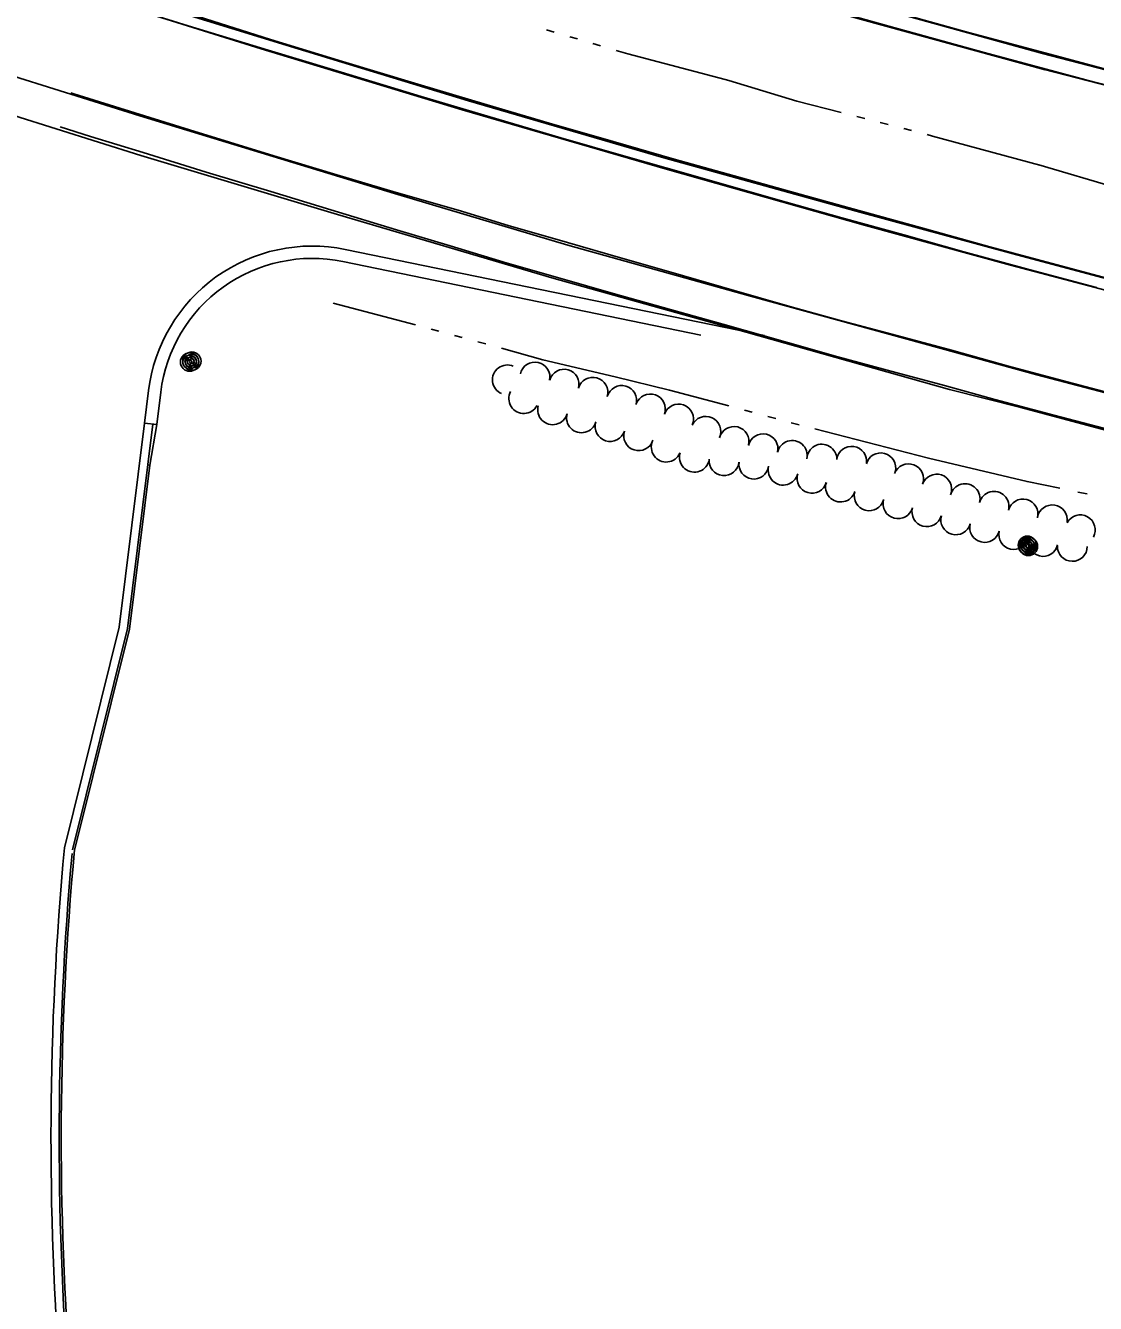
# Model space of a CAD drawing. Extents: x 588843 to 2552415, y 180129 to 269402.
# Drawn here: x 596568.3 to 596827.9, y 184077.1 to 184387.3 of the extents above; entities that cross this region are included whole.
import ezdxf

# ---------------------------------------------------------------- set-up
doc = ezdxf.new("R2010")
doc.units = 0
for name, color, linetype in [('C-ROAD-CURB-BACK-N-STH20-2', 7, 'Continuous'), ('C-ROAD-CURB-FACE-N-STH20-2', 7, 'Continuous'), ('C-ROAD-CURB-FLANGE-N', 7, 'Continuous'), ('C-ROAD-CURB-FLANGE-N-STH20-2', 7, 'Continuous'), ('Default', 7, 'Continuous'), ('E_LAND_TreeLine_P', 7, 'Continuous'), ('E_MISCPROP', 7, 'Continuous'), ('E_RDWY', 7, 'Continuous'), ('E_RDWY_Gravel', 7, 'Continuous'), ('E_WTR_P', 7, 'Continuous'), ('P_RDWY_C_and_G', 7, 'Continuous'), ('P_RDWY_LaneEdge', 7, 'Continuous'), ('V-ROAD-CONC-FLOW', 7, 'Continuous'), ('V-ROAD-CONC-TBOC', 7, 'Continuous'), ('V-ROAD-CURB', 7, 'Continuous')]:
    doc.layers.add(name, color=color, linetype=linetype)

# ---------------------------------------------------------------- blocks, each defined once
blk = doc.blocks.new('POLE')
at = {"layer": 'Default'}
for radius in [4.46, 3.35, 2.23, 1.12]:
    blk.add_circle((0, 0), radius, dxfattribs=at)
blk = doc.blocks.new('POLE_3')
at = {"layer": 'E_MISCPROP'}
for radius in [14.6, 11, 7.32, 3.66]:
    blk.add_circle((0, 0), radius, dxfattribs=at)

msp = doc.modelspace()

# ---------------------------------------------------------------- linework, layer by layer
at = {"layer": 'C-ROAD-CURB-BACK-N-STH20-2'}
msp.add_line((596597.97, 184280.68), (596598.47, 184280.62), dxfattribs=at)
msp.add_lwpolyline([(596580.16, 184187.15), (596593.53, 184240.84), (596598.47, 184280.62), (596600.16, 184290.48)], dxfattribs=at)
at = {"layer": 'C-ROAD-CURB-FACE-N-STH20-2'}
msp.add_lwpolyline([(596579.68, 184187.27), (596593.03, 184240.93), (596599.17, 184290.61)], dxfattribs=at)
at = {"layer": 'C-ROAD-CURB-FLANGE-N'}
msp.add_line((596600.16, 184290.48), (596597.18, 184290.85), dxfattribs=at)
at = {"layer": 'C-ROAD-CURB-FLANGE-N-STH20-2'}
msp.add_lwpolyline([(596577.73, 184187.75), (596591.06, 184241.3), (596597.18, 184290.85)], dxfattribs=at)
at = {"layer": 'E_LAND_TreeLine_P'}
for centre, start, end in [((596691.93, 184301.99), 347.6867, 167.6867), ((596685.24, 184301.32), 66.9399, 246.9399), ((596698.99, 184300.28), 344.2231, 164.2231), ((596705.98, 184298.31), 344.2231, 164.2231), ((596712.98, 184296.34), 344.3682, 164.3682), ((596689.23, 184296.79), 151.8817, 331.8817), ((596719.93, 184294.26), 340.2939, 160.2939), ((596696.22, 184294.08), 164.3428, 344.3428), ((596703.22, 184292.12), 164.3428, 344.3428), ((596726.77, 184291.81), 340.2939, 160.2939), ((596710.16, 184289.99), 162.296, 342.296), ((596733.39, 184288.82), 335.5717, 155.5717), ((596740.23, 184286.37), 345.5601, 165.5601), ((596717.09, 184287.78), 162.296, 342.296), ((596723.79, 184285.01), 155.8403, 335.8403), ((596747.27, 184284.58), 346.9835, 166.9835), ((596754.36, 184282.98), 347.9823, 167.9823), ((596730.61, 184282.55), 163.0978, 343.0978), ((596761.54, 184282.07), 358.8456, 178.8456), ((596768.77, 184281.55), 351.1671, 171.1671), ((596775.85, 184279.97), 345.1022, 165.1022), ((596737.82, 184281.71), 174.156, 354.156), ((596745.04, 184280.86), 171.8881, 351.8881), ((596752.15, 184279.4), 166.3772, 346.3772), ((596782.6, 184277.31), 339.2772, 159.2772), ((596759.14, 184277.44), 163.603, 343.603), ((596789.42, 184274.8), 341.0122, 161.0122), ((596766.09, 184275.31), 161.9477, 341.9477), ((596773.03, 184273.17), 164.8834, 344.8834), ((596796.3, 184272.47), 345.103, 165.103), ((596803.32, 184270.61), 345.103, 165.103), ((596780.04, 184271.27), 164.353, 344.353), ((596810.35, 184268.77), 345.5013, 165.5013), ((596817.47, 184267.34), 350.8587, 170.8587), ((596787.04, 184269.31), 164.353, 344.353), ((596794.04, 184267.35), 164.353, 344.353), ((596824.26, 184264.91), 331.2391, 151.2391), ((596801.06, 184265.51), 166.0204, 346.0204), ((596808.12, 184263.77), 166.8101, 346.8101), ((596815.2, 184262.11), 166.8101, 346.8101), ((596822.33, 184260.91), 178.9317, 358.9317)]:
    msp.add_arc(centre, 3.63, start, end, dxfattribs=at)
at = {"layer": 'E_RDWY'}
for points in [[(595962.2, 184629.54), (595991.43, 184616.72), (596028.03, 184600.73), (596069.35, 184583.09), (596115.68, 184563.72), (596162.18, 184544.92), (596203.68, 184528.26), (596255.03, 184508.61), (596299.18, 184492.14), (596339.71, 184477.21), (596386.63, 184460.27), (596434.91, 184443.36), (596485.13, 184426.31), (596528.83, 184411.94), (596579.59, 184396.08), (596625.48, 184381.72), (596674.24, 184366.85), (596724.05, 184352.41), (596772.12, 184338.77), (596807.31, 184329.2)], [(595944.91, 184608.43), (595961.18, 184603.08), (595975.38, 184597.49), (596005.04, 184584.51), (596046.53, 184566.71), (596092.38, 184547.47), (596140.6, 184527.77), (596188.57, 184508.66), (596236, 184490.22), (596283.28, 184472.34), (596335.36, 184453.1), (596389, 184433.84), (596442.9, 184415.12), (596490.31, 184399.18), (596544.44, 184381.64), (596596.04, 184365.45), (596657.88, 184346.56), (596699.92, 184334.01), (596744.2, 184321.66), (596790.46, 184308.95), (596813.68, 184302.57)], [(596568.21, 184453.07), (596606, 184441.31), (596633.91, 184432.78), (596673.74, 184420.85), (596710.28, 184410.18), (596747.43, 184399.43), (596783.22, 184389.38), (596815.1, 184380.55)], [(597026.93, 184328.01), (597025.37, 184328.37), (597004.37, 184333.27), (596982.69, 184338.46), (596961.21, 184343.5), (596942.96, 184348.08), (596918.49, 184354.07), (596898.33, 184359.15), (596873.34, 184365.52), (596856.22, 184369.91), (596837.32, 184374.86), (596818.07, 184380.05), (596797.15, 184385.68), (596775.05, 184391.82), (596753.46, 184397.93), (596735.61, 184402.94), (596720.37, 184407.31), (596697.21, 184414.05), (596679.57, 184419.25), (596655.28, 184426.51), (596637.24, 184431.81), (596614.68, 184438.77), (596602.46, 184442.59)], [(596590.88, 184392.57), (596607.78, 184387.28), (596627.19, 184381.38), (596643, 184376.56), (596664.29, 184370.14), (596680.95, 184365.18), (596698.18, 184360.12), (596713.43, 184355.7), (596729.08, 184351.27), (596750.29, 184345.21), (596766.39, 184340.67), (596781.42, 184336.54), (596795.98, 184332.39), (596811.2, 184328.28), (596828.22, 184323.76)], [(596815.1, 184380.55), (596855.37, 184370.13), (596904.64, 184357.46), (596969.32, 184341.58), (597021.23, 184329.33), (597056.25, 184321.02), (597109.12, 184308.82), (597158.76, 184297.1), (597205.08, 184286.29), (597251.45, 184275.68), (597292.62, 184266.4), (597342.16, 184254.71), (597389.87, 184243.62), (597437.19, 184232.64), (597472.2, 184224.65), (597520.55, 184213.6), (597569.33, 184202.21), (597631.03, 184188.1), (597685.98, 184175.44)], [(596579.29, 184371), (596579.99, 184370.78), (596594.85, 184366.18), (596608.11, 184362.06), (596628.58, 184355.72), (596643.85, 184351.13), (596658.23, 184346.8), (596673.31, 184342.49), (596685.4, 184338.83), (596699.8, 184334.71), (596712.7, 184330.95), (596724.87, 184327.45), (596740.24, 184323.04), (596753.8, 184319.16), (596766.34, 184315.69), (596778.53, 184312.43), (596793, 184308.51), (596806.82, 184304.66), (596821.08, 184300.89), (596835.83, 184296.97)], [(596807.31, 184329.2), (596842.23, 184319.94), (596876.16, 184311.09), (596912.83, 184301.9), (596945.36, 184294.06), (596984.2, 184285.11), (597027.27, 184275.1), (597066.2, 184266.12), (597109.25, 184256.43), (597150.88, 184246.92), (597194.98, 184236.83), (597236.5, 184227.67), (597275.02, 184218.71), (597315.1, 184209.31), (597376.66, 184195.45), (597431.4, 184183.15), (597485.2, 184170.91), (597526.83, 184161.4), (597571.25, 184151.33), (597617.09, 184141.08), (597657, 184131.83), (597684.02, 184125.73)], [(596813.68, 184302.57), (596852.3, 184292.45), (596895.32, 184281.51), (596939.25, 184270.83), (596989.1, 184259.47), (597040.33, 184247.83), (597085.56, 184237.65), (597127.55, 184227.93), (597167.69, 184218.73), (597214.72, 184207.83), (597265.96, 184196.19), (597303.87, 184187.71), (597352.3, 184176.53), (597403.95, 184164.88), (597455.48, 184153.16), (597504.06, 184142.15), (597550.85, 184131.53), (597599.74, 184120.53), (597645.79, 184109.91), (597674, 184103.58)]]:
    msp.add_lwpolyline(points, dxfattribs=at)
at = {"layer": 'E_RDWY_Gravel'}
for points in [[(595968.48, 184677.64), (596003.68, 184662.48), (596050.27, 184642.52), (596094.23, 184623.92), (596135.44, 184606.62), (596184.16, 184586.88), (596233.23, 184567.25), (596274.46, 184551.5), (596320.67, 184534.24), (596367.8, 184516.92), (596413.03, 184500.98), (596464.54, 184483.35), (596515.36, 184466.24), (596569.29, 184448.76), (596616.4, 184433.94), (596666.05, 184418.92), (596715.62, 184404.34), (596771.14, 184388.8), (596815.76, 184376.56)], [(595963.26, 184632.22), (595994.96, 184617.8), (596038.02, 184599.35), (596082.17, 184580.7), (596125.95, 184562.57), (596166.78, 184546.11), (596210.12, 184528.62), (596256.45, 184510.7), (596300.15, 184494.46), (596347.53, 184476.97), (596394.8, 184460.13), (596444.16, 184443.02), (596490.27, 184427.24), (596532.27, 184413.45), (596579.86, 184398.5), (596631.54, 184382.59), (596675.81, 184369.1), (596723.19, 184355.25), (596769.9, 184342.31), (596807.98, 184331.92)], [(595950.7, 184598.98), (595988.96, 184582), (596020.07, 184568.3), (596058.18, 184552.5), (596097.71, 184535.89), (596142.07, 184517.59), (596181.54, 184501.83), (596221.92, 184486.01), (596263.36, 184470.62), (596301.66, 184456.22), (596341.33, 184441.54), (596379.47, 184427.71), (596421.23, 184413.06), (596466.73, 184397.35), (596510.79, 184382.78), (596555.12, 184368.75), (596596.32, 184355.82), (596643.98, 184341.47), (596696.01, 184326.08), (596743.17, 184312.91), (596792.52, 184299.02), (596809.86, 184294.62)], [(597026.08, 184324.6), (597011.62, 184327.94), (596986.69, 184333.71), (596967.87, 184338.2), (596943.91, 184343.89), (596926.95, 184348.09), (596904.82, 184353.69), (596883.8, 184358.97), (596866.27, 184363.49), (596844.84, 184369.22), (596825.58, 184374.17), (596800.9, 184380.77), (596777.84, 184387.2), (596763.35, 184391.24), (596746.16, 184395.96), (596721.81, 184402.96), (596704.88, 184407.78), (596686.67, 184413.05), (596669.55, 184418.21), (596652.98, 184423.27), (596636.03, 184428.34), (596618.32, 184433.65), (596601.26, 184439.01)], [(596610.17, 184389.54), (596627.77, 184384), (596645.25, 184378.58), (596663.52, 184373.09), (596680.36, 184368.09), (596695.39, 184363.61), (596710.87, 184359.21), (596725.71, 184354.93), (596740.29, 184350.83), (596756.17, 184346.43), (596770.5, 184342.47), (596785.49, 184338.33), (596802.33, 184333.63), (596819.52, 184329.05), (596839.47, 184323.69)], [(596815.14, 184376.73), (596859.5, 184365.31), (596917.2, 184350.41), (596977.68, 184335.69), (597015.74, 184326.96), (597058.12, 184317.14), (597106.84, 184305.88), (597139.56, 184297.99), (597153.34, 184294.6), (597159.08, 184292.91), (597167, 184289.25), (597179.95, 184282.09), (597188.03, 184276.71), (597195.36, 184270.16), (597201.57, 184264.87), (597202.48, 184263.57), (597202.75, 184262.65), (597202.47, 184261.26), (597201.3, 184259.69), (597197.74, 184257.1), (597187.36, 184253.76), (597161.54, 184250.49), (597150.73, 184249.8)], [(596576.69, 184362.76), (596584.09, 184360.43), (596596.84, 184356.5), (596612.15, 184351.78), (596627.84, 184347.06), (596642.37, 184342.63), (596658.29, 184337.77), (596671.34, 184333.84), (596685.19, 184329.68), (596697.95, 184325.99), (596710.94, 184322.27), (596725.04, 184318.35), (596737.5, 184314.82), (596753.25, 184310.41), (596765.42, 184306.91), (596779.47, 184303.08), (596791.3, 184299.92), (596803.53, 184296.56), (596817.84, 184292.78), (596838.55, 184287.34)], [(596807.98, 184331.92), (596839.19, 184323.61), (596874.26, 184314.34), (596910.84, 184305.17), (596945.58, 184296.62), (596976.7, 184289.38), (597009.02, 184282.34), (597044.95, 184273.88), (597084.33, 184264.99), (597124.4, 184255.92), (597142.81, 184251.77), (597150.74, 184249.8)], [(596809.86, 184294.62), (596850.9, 184283.59), (596897.3, 184272.34), (596947.42, 184260.06), (596997.62, 184248.5), (597042.38, 184238.12), (597083.63, 184229.14), (597131.86, 184218.02), (597177.46, 184207.3), (597220.85, 184197.3), (597260.12, 184188.76), (597304.1, 184179.02), (597336.14, 184171.32), (597380.02, 184161.19), (597416.89, 184153.1), (597454.25, 184144.14), (597478.85, 184138.81), (597522.83, 184129.07), (597564.61, 184119.31), (597606.68, 184109.89), (597645.27, 184100.8), (597671.8, 184094.83)]]:
    msp.add_lwpolyline(points, dxfattribs=at)
at = {"layer": 'E_WTR_P'}
for points in [[(596694.75, 184386.31), (596696.62, 184385.75)], [(596700.37, 184384.64), (596702.25, 184384.09)], [(596706, 184382.98), (596707.87, 184382.42)], [(596711.62, 184381.31), (596714.5, 184380.46), (596738.09, 184374.28), (596739.01, 184374.01)], [(596739.01, 184374.01), (596755.51, 184369.03), (596766.27, 184366.25)], [(596770.06, 184365.27), (596771.95, 184364.79)], [(596775.73, 184363.81), (596777.63, 184363.32)], [(596781.41, 184362.34), (596783.3, 184361.85)], [(596787.09, 184360.87), (596788.41, 184360.53), (596814.45, 184353.46)], [(596841.98, 184345.57), (596833.34, 184347.84), (596814.2, 184353.52)], [(596642.99, 184319.93), (596662.92, 184314.67)], [(596666.72, 184313.67), (596668.62, 184313.17)], [(596672.41, 184312.13), (596674.3, 184311.61)], [(596678.09, 184310.57), (596679.98, 184310.05)], [(596683.77, 184309.01), (596693.86, 184306.23), (596711.37, 184302.03)], [(596711.37, 184302.03), (596724.59, 184298.86), (596738.97, 184295)], [(596742.76, 184293.98), (596744.66, 184293.47)], [(596748.45, 184292.45), (596750.35, 184291.94)], [(596754.14, 184290.93), (596756.04, 184290.43)], [(596759.85, 184289.45), (596787.41, 184282.29)], [(596787.41, 184282.29), (596811.35, 184276.65), (596819.28, 184275.01)], [(596823.7, 184274.1), (596825.9, 184273.64)]]:
    msp.add_lwpolyline(points, dxfattribs=at)
at = {"layer": 'P_RDWY_C_and_G'}
msp.add_line((596597.18, 184290.85), (596600.16, 184290.48), dxfattribs=at)
at = {"layer": 'P_RDWY_LaneEdge'}
for points in [[(596645.91, 184332.99), (596747.65, 184312.06)], [(596645.31, 184330.06), (596732.17, 184312.18)], [(596597.18, 184290.85), (596598.15, 184298.72)], [(596600.16, 184290.48), (596601.13, 184298.35)]]:
    msp.add_lwpolyline(points, dxfattribs=at)
for radius in [40, 37]:
    msp.add_arc((596637.85, 184293.81), radius, 78.3734, 172.9627, dxfattribs=at)
at = {"layer": 'V-ROAD-CONC-FLOW'}
msp.add_arc((597340.98, 184117.15), 764.5, 174.80746, 184.56653, dxfattribs=at)
at = {"layer": 'V-ROAD-CONC-TBOC'}
msp.add_arc((597340.98, 184117.15), 764, 174.72946, 184.56653, dxfattribs=at)
at = {"layer": 'V-ROAD-CURB'}
msp.add_arc((597340.98, 184117.15), 766.5, 174.71522, 184.56653, dxfattribs=at)

# ---------------------------------------------------------------- block references
at = {"layer": 'E_MISCPROP'}
for name, p, xscale, yscale, rotation in [('POLE', (596608.13, 184305.64), 0.4999999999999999, 0.4999999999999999, -19.880233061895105), ('POLE_3', (596608.67, 184305.87), 0.1524003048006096, 0.15240030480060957, -15.836204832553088), ('POLE_3', (596811.43, 184261.17), 0.1524003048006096, 0.15240030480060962, -15.451989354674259), ('POLE', (596811.67, 184260.9), 0.4999999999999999, 0.4999999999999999, -19.880233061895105)]:
    msp.add_blockref(name, p, dxfattribs=dict(at, xscale=xscale, yscale=yscale, rotation=rotation))

doc.saveas('drawing.dxf')
